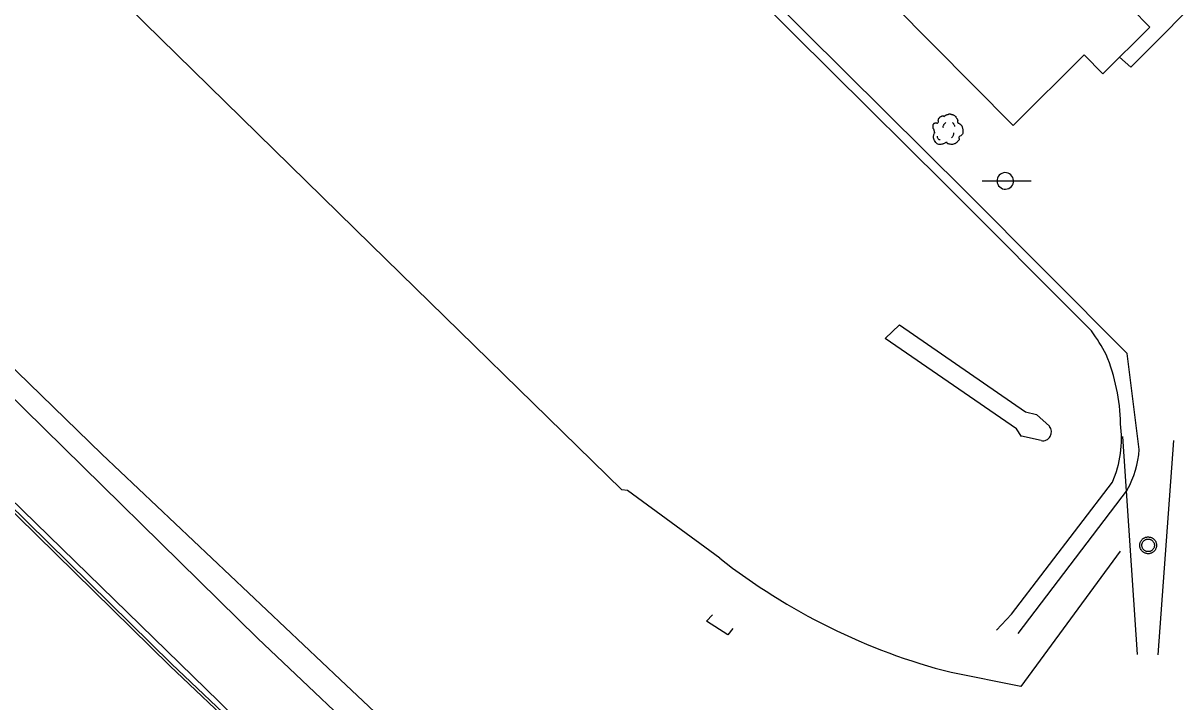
# Model space of a CAD drawing. Extents: x 2145380 to 2157287, y 139568 to 149130.
# Drawn here: x 2151369.1 to 2151626.4, y 143075.4 to 143226.6 of the extents above; entities that cross this region are included whole.
import ezdxf

# ---------------------------------------------------------------- set-up
doc = ezdxf.new("R2010")
doc.units = 0
for name, color, linetype in [('TOPO_Asphalt', 7, 'Continuous'), ('TOPO_Building', 7, 'Continuous'), ('TOPO_Concrete', 7, 'Continuous'), ('TOPO_Curb Back', 7, 'Continuous'), ('TOPO_DRAIN_Headwall', 7, 'Continuous'), ('TOPO_DRAIN_Inlet Grate', 7, 'Continuous'), ('TOPO_Fence', 7, 'Continuous'), ('TOPO_Power Pole', 7, 'Continuous'), ('TOPO_Sidewalk', 7, 'Continuous'), ('TOPO_Sign', 7, 'Continuous'), ('TOPO_Tree', 7, 'Continuous'), ('TOPO_Wall Freestanding', 7, 'Continuous')]:
    doc.layers.add(name, color=color, linetype=linetype)

# ---------------------------------------------------------------- blocks, each defined once
blk = doc.blocks.new('TREE')
at = {"layer": 'TOPO_Tree'}
for points in [[(-14.1, -0.4), (-14.2, 0.5), (-14.4, 1.4), (-14.6, 2.3), (-14.8, 3.2), (-15.5, 4), (-15.7, 4.9), (-15.8, 5.6), (-15.7, 6.3), (-15.7, 7), (-15.6, 7.9), (-15.7, 8.8), (-15.1, 9.7), (-14.6, 10.4), (-13.8, 10.5), (-13, 10.7), (-12.2, 11), (-11.1, 10), (-10.4, 10.7), (-9.4, 11.7), (-10.3, 13.3), (-9.8, 14.4), (-9.6, 15.1), (-9.3, 15.9), (-8.8, 16.5), (-8.2, 17.3), (-7.5, 17.7), (-6.7, 18.1), (-6.1, 18.4), (-5.6, 18.6), (-5.1, 18.7), (-4.5, 18.7), (-4, 18.5), (-3.5, 18.1)], [(-3.5, 17.6), (-3.1, 18.3), (-2.6, 18.8), (-1.9, 19.2), (-1, 19.7), (-0.2, 20), (0.7, 20.2), (1.6, 20.5), (2.5, 20.8), (3.4, 20.8), (4.1, 20.7), (4.8, 20.5), (5.5, 20.2), (6.4, 19.9), (7.3, 19.7), (8.2, 19.2), (9.4, 18.4), (10, 17.2), (10.8, 16), (11.2, 15.3), (11.6, 14.6), (11.9, 13.9), (12.2, 13.1), (11.4, 12), (11.9, 11.2), (12, 11), (12.2, 10.9), (12.4, 10.7), (12.9, 10.4), (13.5, 10), (14, 9.7), (14.7, 9.2), (15.4, 8.7), (16.1, 8.1), (16.7, 7.5), (16.9, 6.7), (17.1, 6), (17.6, 4.4), (17.7, 2.8), (17.7, 1.2), (17.7, -0.2), (17.8, -2.2), (16.6, -3), (15.5, -3.8), (14.3, -4.6), (13.2, -5.3)], [(13.2, -5.3), (13.3, -5.8), (13.4, -6.3), (13.4, -6.7), (13.8, -8.5), (12.2, -10), (10.8, -11.5), (10, -12.3), (9.1, -12.8), (8.2, -13.1), (6, -13.8), (3.3, -13.6), (1.3, -13.1), (0.5, -12.9), (-0.1, -11.4), (-0.8, -11.5), (-2, -11.6), (-3.3, -12.8), (-4.5, -13.1), (-6.1, -13.5), (-7.8, -14), (-9.3, -13.6), (-11.4, -13.1), (-12.8, -11.4), (-14.1, -9.4), (-15.3, -7.3), (-15.6, -5.1), (-15.1, -3), (-14.9, -1.9), (-13.9, -0.8), (-13.5, 0.1)], [(-4.2, 5.1), (-4.5, 6.1), (-4.3, 7.2), (-3.8, 8.2), (-3.3, 9.3), (-2.7, 10.3), (-1.6, 11)], [(5.9, 11.2), (6.5, 10.7), (7, 10.2), (7.4, 9.5), (7.9, 8.6), (8.3, 7.6), (8.5, 6.6)], [(-11.4, -4.5), (-11.5, -5.4), (-11, -6.3), (-10.1, -7.2), (-9.3, -8), (-8.5, -8.3), (-7.7, -8.1)], [(4.8, -6.3), (5.7, -5.7), (6.3, -4.9), (6.8, -3.9), (7.4, -2.8), (7.6, -1.7), (7.5, -0.6)]]:
    blk.add_open_spline(points, degree=3, dxfattribs=at)

msp = doc.modelspace()

# ---------------------------------------------------------------- linework, layer by layer
at = {"layer": 'TOPO_Asphalt'}
for points in [[(2151491.09, 143037.54), (2151482.93, 143041.25), (2151475.43, 143046.7), (2151439.67, 143080.42), (2151386.61, 143130.55), (2151343.3, 143172.59), (2151291.15, 143224.91), (2151244.71, 143269.91), (2151204.95, 143309), (2151165.98, 143349.39)], [(2151167.89, 143339.27), (2151213.72, 143294.07), (2151256.92, 143251.45), (2151307.22, 143201.89), (2151365.07, 143144.85), (2151421.24, 143089.58), (2151451.02, 143061.38)], [(2151206.02, 143277.55), (2151286.14, 143199.04), (2151351.36, 143135.19), (2151412.71, 143075.41)]]:
    msp.add_lwpolyline(points, dxfattribs=at)
msp.add_arc((2151771.38, 143438.28), 510.22, 225.3338, 235.9441, dxfattribs=at)
at = {"layer": 'TOPO_Building'}
msp.add_lwpolyline([(2151615.85, 143229.8), (2151619.95, 143225.67), (2151609.48, 143215.29), (2151605.35, 143219.46), (2151589.49, 143203.75), (2151491.3, 143302.84)], dxfattribs=at)
at = {"layer": 'TOPO_Concrete'}
msp.add_lwpolyline([(2151591.39, 143134.53), (2151590.25, 143136.22), (2151561.03, 143156.33), (2151564.2, 143159.36), (2151592.27, 143140.01), (2151594.7, 143139.4)], dxfattribs=at)
at = {"layer": 'TOPO_Curb Back'}
for points in [[(2151433.34, 143053.45), (2151401.72, 143083.46), (2151346.6, 143137.53), (2151316.04, 143167.78), (2151256.89, 143226.24), (2151167.24, 143315.17), (2151120.58, 143361.28), (2151068.6, 143411.98), (2151017.95, 143462.41)], [(2151433.74, 143053.89), (2151402.14, 143083.89), (2151347.02, 143137.96), (2151316.46, 143168.21), (2151257.32, 143226.67), (2151167.67, 143315.6), (2151121, 143361.71), (2151069.02, 143412.41), (2151018.37, 143462.84)]]:
    msp.add_lwpolyline(points, dxfattribs=at)
at = {"layer": 'TOPO_DRAIN_Headwall'}
for points in [[(2151594.7, 143139.4), (2151597.59, 143136.77)], [(2151595.74, 143133.61), (2151591.39, 143134.55)]]:
    msp.add_lwpolyline(points, dxfattribs=at)
msp.add_arc((2151596.12, 143135.5), 1.94, 258.498, 40.7381, dxfattribs=at)
at = {"layer": 'TOPO_DRAIN_Inlet Grate'}
msp.add_lwpolyline([(2151527.11, 143091.74), (2151525.97, 143090.36), (2151521.27, 143093.41), (2151522.56, 143094.83)], dxfattribs=at)
at = {"layer": 'TOPO_Fence'}
for points in [[(2151617.6, 143131.61), (2151614.87, 143153), (2151578.88, 143189.14), (2151498.33, 143269.16), (2151413.09, 143353.79), (2151390.16, 143376.02), (2151389.07, 143377.54), (2151387.27, 143383.79), (2151388.4, 143386.65), (2151390.7, 143391.66), (2151393.12, 143393.33)], [(2151524.18, 143107.41), (2151503.65, 143122.46), (2151502.38, 143122.61), (2151446.53, 143177.25), (2151338.36, 143283.14), (2151394.97, 143344.19)], [(2151590.61, 143090.61), (2151614.94, 143122.61)], [(2151613.31, 143108.96), (2151591.21, 143078.87), (2151575.69, 143081.99)]]:
    msp.add_lwpolyline(points, dxfattribs=at)
for centre, radius, start, end in [((2151594.44, 143133.58), 23.25, 331.8412, 355.1374), ((2151610.46, 143217.39), 139.79, 231.8851, 255.5946)]:
    msp.add_arc(centre, radius, start, end, dxfattribs=at)
at = {"layer": 'TOPO_Power Pole'}
for points in [[(2151617.7, 143110.27), (2151617.71, 143110.4), (2151617.72, 143110.53), (2151617.74, 143110.66), (2151617.78, 143110.79), (2151617.82, 143110.91), (2151617.87, 143111.04), (2151617.93, 143111.16), (2151617.99, 143111.27), (2151618.07, 143111.38), (2151618.15, 143111.49), (2151618.24, 143111.58), (2151618.34, 143111.68), (2151618.44, 143111.76), (2151618.55, 143111.84), (2151618.67, 143111.9), (2151618.78, 143111.96), (2151618.9, 143112.01), (2151619.02, 143112.06), (2151619.16, 143112.09), (2151619.29, 143112.12), (2151619.42, 143112.14), (2151619.55, 143112.14), (2151619.68, 143112.14), (2151619.81, 143112.12), (2151619.94, 143112.11), (2151620.07, 143112.07), (2151620.2, 143112.04), (2151620.32, 143111.98), (2151620.44, 143111.93), (2151620.56, 143111.87), (2151620.67, 143111.79), (2151620.77, 143111.71), (2151620.87, 143111.63), (2151620.96, 143111.53), (2151621.05, 143111.43), (2151621.12, 143111.32), (2151621.19, 143111.21), (2151621.26, 143111.09), (2151621.31, 143110.97), (2151621.36, 143110.84), (2151621.39, 143110.72), (2151621.42, 143110.59), (2151621.43, 143110.45), (2151621.44, 143110.32), (2151621.44, 143110.2), (2151621.43, 143110.06), (2151621.41, 143109.93), (2151621.38, 143109.8), (2151621.35, 143109.68), (2151621.3, 143109.55), (2151621.24, 143109.44), (2151621.19, 143109.32), (2151621.11, 143109.21), (2151621.03, 143109.1), (2151620.94, 143108.99), (2151620.85, 143108.9), (2151620.75, 143108.82), (2151620.64, 143108.74), (2151620.53, 143108.67), (2151620.42, 143108.6), (2151620.3, 143108.55), (2151620.17, 143108.5), (2151620.04, 143108.46), (2151619.92, 143108.43), (2151619.79, 143108.41), (2151619.66, 143108.4), (2151619.53, 143108.4), (2151619.4, 143108.41), (2151619.27, 143108.42), (2151619.13, 143108.45), (2151619.01, 143108.49), (2151618.89, 143108.54), (2151618.76, 143108.59), (2151618.64, 143108.65), (2151618.53, 143108.72), (2151618.42, 143108.8), (2151618.32, 143108.88), (2151618.23, 143108.97), (2151618.14, 143109.07), (2151618.06, 143109.18), (2151617.98, 143109.29), (2151617.92, 143109.4), (2151617.86, 143109.52), (2151617.81, 143109.65), (2151617.77, 143109.77), (2151617.74, 143109.89), (2151617.72, 143110.03), (2151617.71, 143110.16), (2151617.7, 143110.27)], [(2151618.17, 143110.27), (2151618.17, 143110.38), (2151618.19, 143110.5), (2151618.21, 143110.61), (2151618.25, 143110.72), (2151618.29, 143110.83), (2151618.34, 143110.93), (2151618.4, 143111.02), (2151618.46, 143111.12), (2151618.53, 143111.21), (2151618.62, 143111.29), (2151618.7, 143111.37), (2151618.8, 143111.44), (2151618.89, 143111.49), (2151619, 143111.54), (2151619.1, 143111.59), (2151619.21, 143111.63), (2151619.32, 143111.65), (2151619.43, 143111.67), (2151619.55, 143111.67), (2151619.66, 143111.67), (2151619.77, 143111.66), (2151619.89, 143111.64), (2151620, 143111.6), (2151620.1, 143111.57), (2151620.21, 143111.52), (2151620.31, 143111.46), (2151620.4, 143111.4), (2151620.5, 143111.33), (2151620.58, 143111.25), (2151620.65, 143111.16), (2151620.72, 143111.07), (2151620.78, 143110.97), (2151620.84, 143110.87), (2151620.89, 143110.77), (2151620.92, 143110.66), (2151620.95, 143110.55), (2151620.97, 143110.43), (2151620.97, 143110.32), (2151620.97, 143110.21), (2151620.97, 143110.1), (2151620.94, 143109.99), (2151620.92, 143109.87), (2151620.88, 143109.76), (2151620.83, 143109.66), (2151620.78, 143109.56), (2151620.72, 143109.46), (2151620.65, 143109.37), (2151620.57, 143109.29), (2151620.49, 143109.21), (2151620.4, 143109.14), (2151620.3, 143109.08), (2151620.21, 143109.02), (2151620.09, 143108.97), (2151619.99, 143108.93), (2151619.87, 143108.9), (2151619.77, 143108.88), (2151619.65, 143108.87), (2151619.55, 143108.87), (2151619.43, 143108.88), (2151619.32, 143108.89), (2151619.2, 143108.91), (2151619.09, 143108.95), (2151618.99, 143108.99), (2151618.89, 143109.05), (2151618.79, 143109.11), (2151618.7, 143109.18), (2151618.61, 143109.25), (2151618.53, 143109.34), (2151618.45, 143109.43), (2151618.39, 143109.52), (2151618.34, 143109.62), (2151618.29, 143109.72), (2151618.24, 143109.83), (2151618.21, 143109.94), (2151618.19, 143110.05), (2151618.17, 143110.17), (2151618.17, 143110.27)]]:
    msp.add_lwpolyline(points, dxfattribs=at)
at = {"layer": 'TOPO_Sidewalk'}
msp.add_lwpolyline([(2151613.16, 143218.95), (2151615.69, 143216.76), (2151671.95, 143273.27), (2151664.43, 143289.24)], dxfattribs=at)
at = {"layer": 'TOPO_Sign'}
for points in [[(2151582.63, 143191.4), (2151593.5, 143191.46)], [(2151617.22, 143085.94), (2151613.93, 143134.54)], [(2151625.25, 143133.58), (2151621.75, 143085.86)]]:
    msp.add_lwpolyline(points, dxfattribs=at)
for start, end in [(47.4196, 227.4196), (227.4196, 47.4196)]:
    msp.add_arc((2151587.76, 143191.42), 1.84, start, end, dxfattribs=at)
at = {"layer": 'TOPO_Wall Freestanding'}
for points in [[(2151606.98, 143158), (2151574.31, 143190.77), (2151498.41, 143266.1), (2151387.85, 143375.09)], [(2151585.81, 143091.38), (2151589.14, 143094.96), (2151611.64, 143124.35)]]:
    msp.add_lwpolyline(points, dxfattribs=at)
for centre, radius, start, end in [((2151569.96, 143131.59), 45.48, 27.6954, 35.4993), ((2151571.22, 143136.58), 42.22, 1.0576, 22.4925), ((2151588.81, 143134.12), 24.83, 336.8358, 7.4882)]:
    msp.add_arc(centre, radius, start, end, dxfattribs=at)

# ---------------------------------------------------------------- block references
at = {"layer": 'TOPO_Tree', "xscale": 0.19685000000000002, "yscale": 0.19685000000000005}
msp.add_blockref('TREE', (2151574.81, 143202.23), dxfattribs=at)

doc.saveas('drawing.dxf')
